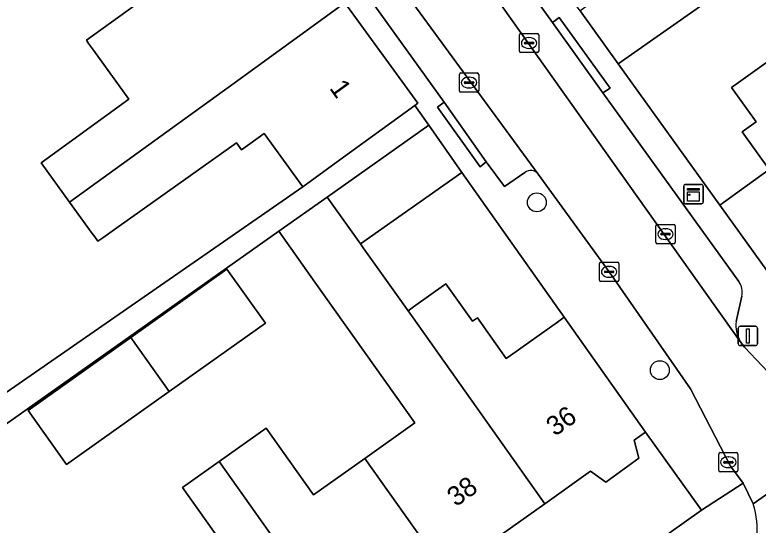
# Model space of a CAD drawing. Extents: x 161881 to 162523, y 381678 to 382381.
# Drawn here: x 162184.28 to 162222.87, y 381897.16 to 381923.63 of the extents above; entities that cross this region are included whole.
import ezdxf

# ---------------------------------------------------------------- set-up
doc = ezdxf.new("R2010")
doc.units = 0
for name, color, linetype in [('IMGEO_Boom', 7, 'Continuous'), ('IMGEO_Erf', 7, 'Continuous'), ('IMGEO_Kast', 7, 'Continuous'), ('IMGEO_Kolk', 7, 'Continuous'), ('IMGEO_Lichtmast', 7, 'Continuous'), ('IMGEO_Muur', 7, 'Continuous'), ('IMGEO_Pand', 7, 'Continuous'), ('IMGEO_Pand_nummerreeks', 7, 'Continuous'), ('IMGEO_Parkeervlak_open', 7, 'Continuous'), ('IMGEO_Rijbaan_lokaal_open', 7, 'Continuous'), ('IMGEO_Voetpad_open', 7, 'Continuous')]:
    doc.layers.add(name, color=color, linetype=linetype)

msp = doc.modelspace()

# ---------------------------------------------------------------- linework, layer by layer
at = {"layer": 'IMGEO_Boom'}
for centre in [(162211.38, 381913.906), (162217.761, 381905.204)]:
    msp.add_circle(centre, 0.489, dxfattribs=at)
at = {"layer": 'IMGEO_Erf'}
for points in [[(162234.406, 381938.399), (162219.1, 381927.669), (162221.034, 381924.911), (162215.596, 381921.098), (162220.871, 381913.764), (162223.438, 381915.604), (162222.035, 381917.563), (162222.76, 381918.083), (162221.484, 381919.862), (162223.543, 381921.337)], [(162178.17, 381900.128), (162199.228, 381914.711), (162197.223, 381917.474), (162196.043, 381916.635), (162195.779, 381916.999), (162189.576, 381912.591), (162188.844, 381912.071), (162188.641, 381911.926), (162188.593, 381911.892), (162188.43, 381912.117), (162188.303, 381912.292), (162187.121, 381913.922), (162185.646, 381915.954), (162190.206, 381919.262), (162188.367, 381921.798), (162188.111, 381922.15), (162187.995, 381922.31), (162191.766, 381925.054), (162189.346, 381928.389), (162187.681, 381927.18), (162185.605, 381925.674), (162183.128, 381923.877)]]:
    msp.add_lwpolyline(points, dxfattribs=at)
for points in [[(162207.49, 381915.462), (162202.23, 381911.749), (162202.369, 381911.555), (162204.692, 381908.284), (162204.978, 381908.486), (162206.657, 381909.672), (162206.906, 381909.322), (162208.032, 381907.735), (162208.291, 381907.919), (162209.79, 381905.807), (162210.013, 381905.966), (162212.448, 381907.699), (162212.795, 381907.946)], [(162192.985, 381899.113), (162194.885, 381900.463), (162197.327, 381902.197), (162199.786, 381898.734), (162202.449, 381900.625), (162205.043, 381902.467), (162199.857, 381909.77), (162197.982, 381912.41), (162174.798, 381896.036), (162181.899, 381886.04), (162184.511, 381887.894), (162183.222, 381889.708), (162183.269, 381891.068), (162182.383, 381892.316), (162180.235, 381895.341), (162182.182, 381896.724), (162184.329, 381893.698), (162186.276, 381895.081), (162187.902, 381892.79), (162189.079, 381891.131), (162192.238, 381893.374), (162195.444, 381895.65)], [(162190.296, 381906.895), (162195.291, 381910.443), (162197.286, 381907.633), (162192.29, 381904.086), (162186.965, 381900.305), (162184.97, 381903.114)], [(162219.928, 381897.942), (162217.025, 381901.99), (162216.426, 381901.565), (162216.676, 381900.636), (162214.964, 381899.393), (162214.161, 381899.956), (162211.795, 381898.276), (162206.689, 381894.65), (162201.583, 381891.024), (162196.478, 381887.399), (162191.372, 381883.773), (162186.145, 381880.061), (162189.26, 381875.839), (162200.679, 381884.262)]]:
    msp.add_lwpolyline(points, close=True, dxfattribs=at)
at = {"layer": 'IMGEO_Kast'}
for p, q in [((162219.009, 381913.908), (162219.009, 381914.749)), ((162219.009, 381914.749), (162219.009, 381913.908)), ((162219.084, 381914.833), (162219.925, 381914.833)), ((162219.925, 381914.833), (162219.084, 381914.833)), ((162220.009, 381914.758), (162220.009, 381913.917)), ((162220.009, 381913.917), (162220.009, 381914.758)), ((162219.934, 381913.833), (162219.093, 381913.833)), ((162219.093, 381913.833), (162219.934, 381913.833))]:
    msp.add_line(p, q, dxfattribs=at)
for points in [[(162219.204, 381914.623), (162219.804, 381914.623), (162219.804, 381914.538), (162219.204, 381914.538), (162219.204, 381914.623)], [(162219.204, 381914.448), (162219.804, 381914.448), (162219.804, 381913.959), (162219.204, 381913.959), (162219.204, 381914.448)]]:
    msp.add_lwpolyline(points, dxfattribs=at)
msp.add_circle((162219.288, 381914.297), 0.0377, dxfattribs=at)
for centre, start, end in [((162219.087, 381914.755), 92.4484, 184.2845), ((162219.087, 381914.755), 92.4484, 184.2845), ((162219.931, 381914.755), 2.4484, 94.2845), ((162219.931, 381914.755), 2.4484, 94.2845), ((162219.087, 381913.911), 182.4484, 274.2845), ((162219.087, 381913.911), 182.4484, 274.2845), ((162219.931, 381913.911), 272.4484, 4.2845), ((162219.931, 381913.911), 272.4484, 4.2845)]:
    msp.add_arc(centre, 0.0779, start, end, dxfattribs=at)
at = {"layer": 'IMGEO_Kolk'}
for p, q in [((162210.549, 381922.671), (162211.401, 381922.671)), ((162210.474, 381921.745), (162210.474, 381922.597)), ((162210.962, 381922.451), (162210.987, 381922.451)), ((162211.475, 381922.597), (162211.475, 381921.745)), ((162210.733, 381922.165), (162210.733, 381922.177)), ((162211.171, 381922.128), (162210.773, 381922.128)), ((162210.776, 381922.214), (162211.174, 381922.214)), ((162210.985, 381921.891), (162210.96, 381921.891)), ((162211.217, 381922.177), (162211.217, 381922.165)), ((162211.401, 381921.671), (162210.549, 381921.671)), ((162207.358, 381919.692), (162207.358, 381920.544)), ((162207.433, 381920.618), (162208.285, 381920.618)), ((162207.846, 381920.398), (162207.871, 381920.398)), ((162208.359, 381920.544), (162208.359, 381919.692)), ((162207.617, 381920.112), (162207.617, 381920.124)), ((162208.055, 381920.075), (162207.657, 381920.075)), ((162207.66, 381920.161), (162208.058, 381920.161)), ((162208.101, 381920.124), (162208.101, 381920.112)), ((162208.285, 381919.618), (162207.433, 381919.618)), ((162207.869, 381919.838), (162207.844, 381919.838)), ((162217.557, 381911.834), (162217.557, 381912.686)), ((162217.632, 381912.76), (162218.484, 381912.76)), ((162218.558, 381912.686), (162218.558, 381911.834)), ((162217.816, 381912.254), (162217.816, 381912.266)), ((162217.859, 381912.303), (162218.257, 381912.303)), ((162218.045, 381912.54), (162218.07, 381912.54)), ((162218.3, 381912.266), (162218.3, 381912.254)), ((162218.254, 381912.217), (162217.856, 381912.217)), ((162218.068, 381911.98), (162218.043, 381911.98)), ((162218.484, 381911.76), (162217.632, 381911.76)), ((162214.63, 381909.876), (162214.63, 381910.728)), ((162214.705, 381910.802), (162215.557, 381910.802)), ((162215.631, 381910.728), (162215.631, 381909.876)), ((162214.889, 381910.296), (162214.889, 381910.308)), ((162214.932, 381910.345), (162215.33, 381910.345)), ((162215.118, 381910.582), (162215.143, 381910.582)), ((162215.373, 381910.308), (162215.373, 381910.296)), ((162215.327, 381910.259), (162214.929, 381910.259)), ((162215.141, 381910.022), (162215.116, 381910.022)), ((162215.557, 381909.802), (162214.705, 381909.802)), ((162220.819, 381899.999), (162220.819, 381900.851)), ((162220.894, 381900.925), (162221.746, 381900.925)), ((162221.307, 381900.705), (162221.332, 381900.705)), ((162221.82, 381900.851), (162221.82, 381899.999)), ((162221.078, 381900.419), (162221.078, 381900.431)), ((162221.516, 381900.382), (162221.118, 381900.382)), ((162221.121, 381900.468), (162221.519, 381900.468)), ((162221.562, 381900.431), (162221.562, 381900.419)), ((162221.746, 381899.925), (162220.894, 381899.925)), ((162221.33, 381900.145), (162221.305, 381900.145))]:
    msp.add_line(p, q, dxfattribs=at)
for points in [[(162210.549, 381922.671), (162211.401, 381922.671)], [(162210.474, 381921.745), (162210.474, 381922.597)], [(162211.475, 381922.597), (162211.475, 381921.745)], [(162211.401, 381921.671), (162210.549, 381921.671)], [(162207.358, 381919.692), (162207.358, 381920.544)], [(162207.433, 381920.618), (162208.285, 381920.618)], [(162208.359, 381920.544), (162208.359, 381919.692)], [(162208.285, 381919.618), (162207.433, 381919.618)], [(162217.557, 381911.834), (162217.557, 381912.686)], [(162217.632, 381912.76), (162218.484, 381912.76)], [(162218.558, 381912.686), (162218.558, 381911.834)], [(162218.484, 381911.76), (162217.632, 381911.76)], [(162214.63, 381909.876), (162214.63, 381910.728)], [(162214.705, 381910.802), (162215.557, 381910.802)], [(162215.631, 381910.728), (162215.631, 381909.876)], [(162215.557, 381909.802), (162214.705, 381909.802)], [(162220.819, 381899.999), (162220.819, 381900.851)], [(162220.894, 381900.925), (162221.746, 381900.925)], [(162221.82, 381900.851), (162221.82, 381899.999)], [(162221.746, 381899.925), (162220.894, 381899.925)]]:
    msp.add_lwpolyline(points, dxfattribs=at)
for centre, radius, start, end in [((162210.551, 381922.595), 0.0765, 91.552, 178.448), ((162210.551, 381922.595), 0.0765, 91.552, 178.448), ((162211.399, 381922.595), 0.0765, 1.552, 88.448), ((162211.399, 381922.595), 0.0765, 1.552, 88.448), ((162210.773, 381922.174), 0.0403, 85.8775, 175.7526), ((162210.77, 381922.164), 0.0366, 178.938, 274.7102), ((162211.174, 381922.171), 0.043, 264.8664, 352.4533), ((162211.178, 381922.176), 0.0386, 1.7309, 96.639), ((162210.551, 381921.747), 0.0765, 181.552, 268.448), ((162210.551, 381921.747), 0.0765, 181.552, 268.448), ((162211.399, 381921.747), 0.0765, 271.552, 358.448), ((162211.399, 381921.747), 0.0765, 271.552, 358.448), ((162207.435, 381920.542), 0.0765, 91.552, 178.448), ((162207.435, 381920.542), 0.0765, 91.552, 178.448), ((162208.283, 381920.542), 0.0765, 1.552, 88.448), ((162208.283, 381920.542), 0.0765, 1.552, 88.448), ((162207.657, 381920.121), 0.0403, 85.8775, 175.7526), ((162207.654, 381920.111), 0.0366, 178.938, 274.7102), ((162208.058, 381920.118), 0.043, 264.8664, 352.4533), ((162208.062, 381920.123), 0.0386, 1.7309, 96.639), ((162207.435, 381919.694), 0.0765, 181.552, 268.448), ((162207.435, 381919.694), 0.0765, 181.552, 268.448), ((162208.283, 381919.694), 0.0765, 271.552, 358.448), ((162208.283, 381919.694), 0.0765, 271.552, 358.448), ((162217.634, 381912.684), 0.0765, 91.552, 178.448), ((162217.634, 381912.684), 0.0765, 91.552, 178.448), ((162218.482, 381912.684), 0.0765, 1.552, 88.448), ((162218.482, 381912.684), 0.0765, 1.552, 88.448), ((162217.856, 381912.263), 0.0403, 85.8775, 175.7526), ((162217.853, 381912.253), 0.0366, 178.938, 274.7102), ((162218.257, 381912.26), 0.043, 264.8664, 352.4533), ((162218.261, 381912.265), 0.0386, 1.7309, 96.639), ((162217.634, 381911.836), 0.0765, 181.552, 268.448), ((162217.634, 381911.836), 0.0765, 181.552, 268.448), ((162218.482, 381911.836), 0.0765, 271.552, 358.448), ((162218.482, 381911.836), 0.0765, 271.552, 358.448), ((162214.707, 381910.726), 0.0765, 91.552, 178.448), ((162214.707, 381910.726), 0.0765, 91.552, 178.448), ((162215.555, 381910.726), 0.0765, 1.552, 88.448), ((162215.555, 381910.726), 0.0765, 1.552, 88.448), ((162214.929, 381910.305), 0.0403, 85.8775, 175.7526), ((162214.926, 381910.295), 0.0366, 178.938, 274.7102), ((162215.33, 381910.302), 0.043, 264.8664, 352.4533), ((162215.334, 381910.307), 0.0386, 1.7309, 96.639), ((162214.707, 381909.878), 0.0765, 181.552, 268.448), ((162214.707, 381909.878), 0.0765, 181.552, 268.448), ((162215.555, 381909.878), 0.0765, 271.552, 358.448), ((162215.555, 381909.878), 0.0765, 271.552, 358.448), ((162220.896, 381900.849), 0.0765, 91.552, 178.448), ((162220.896, 381900.849), 0.0765, 91.552, 178.448), ((162221.744, 381900.849), 0.0765, 1.552, 88.448), ((162221.744, 381900.849), 0.0765, 1.552, 88.448), ((162221.118, 381900.428), 0.0403, 85.8775, 175.7526), ((162221.115, 381900.418), 0.0366, 178.938, 274.7102), ((162221.519, 381900.425), 0.043, 264.8664, 352.4533), ((162221.523, 381900.43), 0.0386, 1.7309, 96.639), ((162220.896, 381900.001), 0.0765, 181.552, 268.448), ((162220.896, 381900.001), 0.0765, 181.552, 268.448), ((162221.744, 381900.001), 0.0765, 271.552, 358.448), ((162221.744, 381900.001), 0.0765, 271.552, 358.448)]:
    msp.add_arc(centre, radius, start, end, dxfattribs=at)
for centre, major_axis, ratio, start_param, end_param in [((162210.961, 381922.171), (-0.387, 0.002), 0.722429, 4.712389, 7.853982), ((162210.986, 381922.171), (-0.39, 0.002), 0.717154, 1.570796, 4.712389), ((162207.845, 381920.118), (-0.387, 0.002), 0.722429, 4.712389, 7.853982), ((162207.87, 381920.118), (-0.39, 0.002), 0.717154, 1.570796, 4.712389), ((162218.044, 381912.26), (-0.387, 0.002), 0.722429, 4.712389, 7.853982), ((162218.069, 381912.26), (-0.39, 0.002), 0.717154, 1.570796, 4.712389), ((162215.117, 381910.302), (-0.387, 0.002), 0.722429, 4.712389, 7.853982), ((162215.142, 381910.302), (-0.39, 0.002), 0.717154, 1.570796, 4.712389), ((162221.306, 381900.425), (-0.387, 0.002), 0.722429, 4.712389, 7.853982), ((162221.331, 381900.425), (-0.39, 0.002), 0.717154, 1.570796, 4.712389)]:
    msp.add_ellipse(centre, major_axis=major_axis, ratio=ratio, start_param=start_param, end_param=end_param, dxfattribs=at)
at = {"layer": 'IMGEO_Lichtmast'}
for p, q in [((162221.835, 381906.575), (162221.835, 381907.375)), ((162221.835, 381907.375), (162221.835, 381906.575)), ((162221.935, 381907.475), (162222.725, 381907.475)), ((162222.725, 381907.475), (162221.935, 381907.475)), ((162222.825, 381907.375), (162222.825, 381906.575)), ((162222.825, 381906.575), (162222.825, 381907.375)), ((162222.725, 381906.475), (162221.935, 381906.475)), ((162221.935, 381906.475), (162222.725, 381906.475))]:
    msp.add_line(p, q, dxfattribs=at)
msp.add_lwpolyline([(162222.255, 381907.35), (162222.405, 381907.35), (162222.405, 381906.6), (162222.255, 381906.6), (162222.255, 381907.35)], dxfattribs=at)
for centre, start, end in [((162221.935, 381907.375), 90, 180), ((162221.935, 381907.375), 90, 180), ((162222.725, 381907.375), 0, 90), ((162222.725, 381907.375), 360, 90), ((162221.935, 381906.575), 180, 270), ((162221.935, 381906.575), 180, 270), ((162222.725, 381906.575), 270, 0), ((162222.725, 381906.575), 270, 0)]:
    msp.add_arc(centre, 0.1, start, end, dxfattribs=at)
at = {"layer": 'IMGEO_Muur'}
for points in [[(162215.596, 381921.098), (162220.871, 381913.764)], [(162207.49, 381915.462), (162212.795, 381907.946)]]:
    msp.add_lwpolyline(points, dxfattribs=at)
at = {"layer": 'IMGEO_Pand'}
for points in [[(162201.412, 381924.261), (162197.713, 381929.361), (162191.96, 381925.187), (162191.766, 381925.054), (162187.995, 381922.31), (162188.111, 381922.15), (162188.367, 381921.798), (162190.206, 381919.262), (162185.646, 381915.954), (162187.121, 381913.922), (162195.66, 381920.088)], [(162215.596, 381921.098), (162221.034, 381924.911), (162219.1, 381927.669), (162213.628, 381923.833)], [(162201.412, 381924.261), (162195.66, 381920.088), (162187.121, 381913.922), (162188.303, 381912.292), (162188.43, 381912.117), (162188.593, 381911.892), (162188.641, 381911.926), (162188.844, 381912.071), (162189.576, 381912.591), (162195.779, 381916.999), (162196.043, 381916.635), (162197.223, 381917.474), (162199.228, 381914.711), (162201.152, 381916.107), (162205.042, 381918.928), (162205.199, 381919.042)], [(162223.543, 381921.337), (162221.484, 381919.862), (162222.76, 381918.083), (162222.035, 381917.563), (162223.438, 381915.604), (162220.871, 381913.764), (162225.13, 381907.844), (162225.64, 381908.186), (162226.516, 381907.717), (162228.203, 381908.928), (162228.054, 381909.916), (162230.483, 381911.657)], [(162207.49, 381915.462), (162205.765, 381917.905), (162200.492, 381914.183), (162202.23, 381911.749)], [(162204.956, 381907.913), (162204.692, 381908.284), (162202.369, 381911.555), (162202.23, 381911.749), (162200.492, 381914.183), (162197.982, 381912.41), (162199.857, 381909.77), (162205.043, 381902.467), (162202.449, 381900.625), (162206.689, 381894.65), (162211.795, 381898.276)], [(162190.296, 381906.895), (162192.29, 381904.086), (162197.286, 381907.633), (162195.291, 381910.443)], [(162212.795, 381907.946), (162212.448, 381907.699), (162210.013, 381905.966), (162209.79, 381905.807), (162208.291, 381907.919), (162208.032, 381907.735), (162206.906, 381909.322), (162206.657, 381909.672), (162204.978, 381908.486), (162204.692, 381908.284), (162204.956, 381907.913), (162211.795, 381898.276), (162214.161, 381899.956), (162214.964, 381899.393), (162216.676, 381900.636), (162216.426, 381901.565), (162217.025, 381901.99)], [(162190.296, 381906.895), (162184.97, 381903.114), (162186.965, 381900.305), (162192.29, 381904.086)], [(162201.583, 381891.024), (162206.689, 381894.65), (162202.449, 381900.625), (162199.786, 381898.734), (162197.327, 381902.197), (162194.885, 381900.463)], [(162192.238, 381893.374), (162196.478, 381887.399), (162201.583, 381891.024), (162194.885, 381900.463), (162192.985, 381899.113), (162195.444, 381895.65)]]:
    msp.add_lwpolyline(points, close=True, dxfattribs=at)
at = {"layer": 'IMGEO_Parkeervlak_open'}
for points in [[(162197.845, 381942.684), (162196.865, 381941.979), (162221.938, 381906.686)], [(162221.861, 381909.804), (162214.799, 381919.58), (162212.193, 381923.231), (162198.431, 381942.294)], [(162211.441, 381915.372), (162193.648, 381939.662)], [(162192.794, 381938.247), (162206.572, 381919.103)], [(162206.572, 381919.103), (162208.755, 381916.01)], [(162208.755, 381916.01), (162209.698, 381914.73), (162210.757, 381915.457)], [(162221.726, 381907.728), (162222.012, 381909.031)]]:
    msp.add_lwpolyline(points, dxfattribs=at)
for centre, radius, start, end in [((162211.058, 381915.085), 0.478, 36.8255, 129.007), ((162221.084, 381909.251), 0.954, 346.6613, 35.445), ((162223.445, 381907.535), 1.73, 173.5981, 209.4022)]:
    msp.add_arc(centre, radius, start, end, dxfattribs=at)
at = {"layer": 'IMGEO_Rijbaan_lokaal_open'}
for points in [[(162225.828, 381902.52), (162222.15, 381906.388), (162221.938, 381906.686), (162196.865, 381941.979), (162193.648, 381939.662), (162211.441, 381915.372), (162215.131, 381910.302), (162219.356, 381904.234), (162221.423, 381900.229), (162222.089, 381899.341), (162222.611, 381898.266), (162226.939, 381901.305)], [(162226.939, 381901.305), (162222.611, 381898.266)]]:
    msp.add_lwpolyline(points, dxfattribs=at)
msp.add_arc((162218.505, 381896.928), 4.318, 353.6548, 18.0477, dxfattribs=at)
at = {"layer": 'IMGEO_Voetpad_open'}
for points in [[(162225.13, 381907.844), (162220.871, 381913.764), (162215.596, 381921.098), (162213.628, 381923.833), (162212.953, 381924.771), (162209.198, 381929.992), (162205.532, 381935.088), (162201.866, 381940.184), (162198.203, 381945.276), (162197.561, 381946.152), (162193.749, 381951.462), (162190.099, 381956.545), (162186.45, 381961.629), (162182.8, 381966.712), (162179.151, 381971.795), (162175.413, 381977.002), (162174.716, 381977.972), (162170.985, 381983.17)], [(162185.784, 381945.777), (162189.54, 381940.599), (162190.227, 381939.679), (162194.014, 381934.46), (162197.713, 381929.361), (162201.412, 381924.261), (162205.199, 381919.042), (162205.042, 381918.928), (162205.765, 381917.905), (162207.49, 381915.462), (162212.795, 381907.946), (162217.025, 381901.99), (162219.928, 381897.942), (162222.089, 381899.341), (162221.423, 381900.229), (162219.356, 381904.234), (162215.131, 381910.302), (162211.441, 381915.372)], [(162198.431, 381942.294), (162212.193, 381923.231), (162212.545, 381923.502), (162215.185, 381919.824), (162214.799, 381919.58), (162221.861, 381909.804)], [(162210.757, 381915.457), (162209.698, 381914.73), (162208.755, 381916.01), (162208.438, 381915.744), (162206.22, 381918.835), (162206.572, 381919.103), (162192.794, 381938.247)], [(162174.798, 381896.036), (162197.982, 381912.41), (162200.492, 381914.183), (162205.765, 381917.905), (162205.042, 381918.928), (162201.152, 381916.107), (162199.228, 381914.711), (162178.17, 381900.128)], [(162222.012, 381909.031), (162221.726, 381907.728)], [(162221.938, 381906.686), (162222.15, 381906.388), (162225.828, 381902.52), (162228.211, 381903.922), (162225.13, 381907.844)], [(162222.611, 381898.266), (162222.089, 381899.341), (162219.928, 381897.942), (162200.679, 381884.262), (162189.26, 381875.839), (162187.895, 381874.832), (162187.997, 381874.692), (162184.9, 381872.437), (162184.296, 381873.278), (162182.635, 381872.084), (162180.973, 381870.888), (162181.45, 381870.226), (162178.278, 381867.945), (162176.595, 381866.681), (162173.176, 381864.352), (162172.99, 381864.214), (162170.693, 381862.513), (162162.832, 381856.692), (162167.236, 381854.058), (162167.602, 381854.382), (162169.555, 381856.117)]]:
    msp.add_lwpolyline(points, dxfattribs=at)
for points in [[(162214.799, 381919.58), (162215.185, 381919.824), (162212.545, 381923.502), (162212.193, 381923.231)], [(162206.572, 381919.103), (162206.22, 381918.835), (162208.438, 381915.744), (162208.755, 381916.01)]]:
    msp.add_lwpolyline(points, close=True, dxfattribs=at)
for centre, radius, start, end in [((162211.058, 381915.085), 0.478, 36.8255, 129.007), ((162221.084, 381909.251), 0.954, 346.6613, 35.445), ((162223.445, 381907.535), 1.73, 173.5981, 209.4022), ((162218.505, 381896.928), 4.318, 353.6548, 18.0477)]:
    msp.add_arc(centre, radius, start, end, dxfattribs=at)

# ---------------------------------------------------------------- texts
at = {"layer": 'IMGEO_Pand_nummerreeks'}
for s, rotation, p in [('1', 305.9586, (162200.579, 381919.826)), ('36', 35.3801, (162212.319, 381901.739)), ('38', 35.3801, (162207.175, 381898.086))]:
    msp.add_text(s, height=1, rotation=rotation, dxfattribs=at).set_placement(p)

doc.saveas('drawing.dxf')
